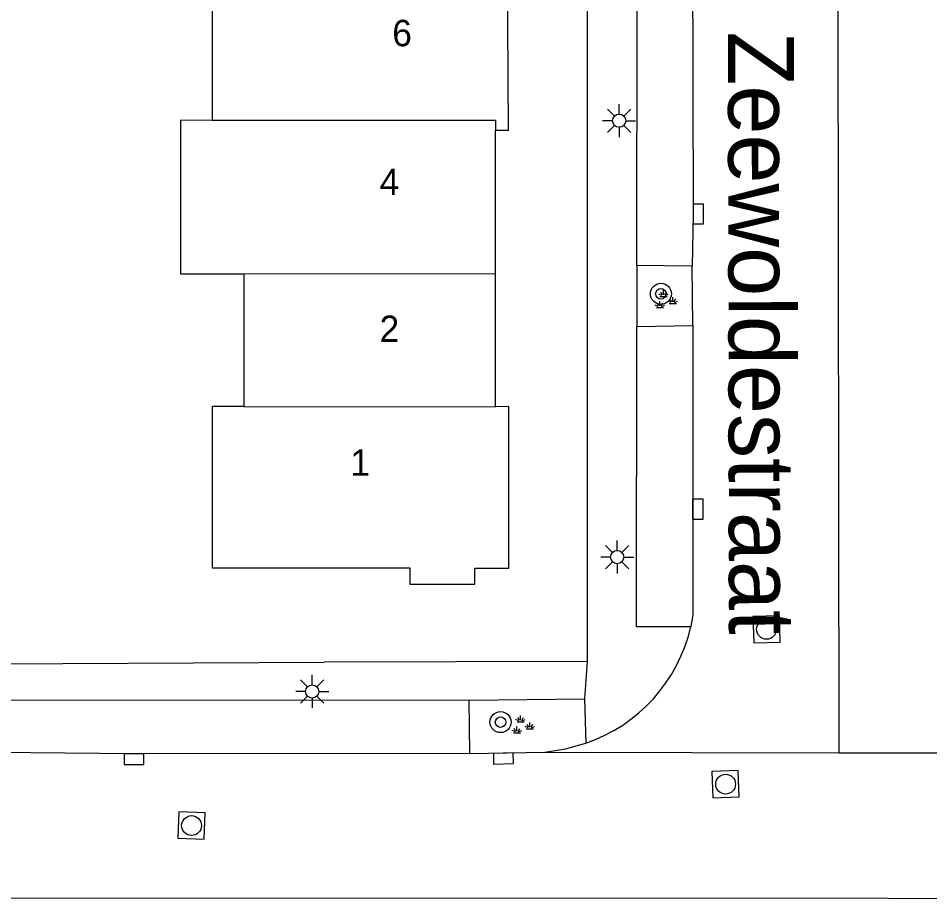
# Model space of a CAD drawing. Extents: x 125000 to 129004, y 397500 to 399008.
# Drawn here: x 127083.26 to 127117.8, y 398065.6 to 398099.01 of the extents above; entities that cross this region are included whole.
import ezdxf

# ---------------------------------------------------------------- set-up
doc = ezdxf.new("R2010")
doc.units = 0
for name, color, linetype in [('gg-afsc-hekwerk', 7, 'Continuous'), ('gg-anno-huisnummerreeks BGT', 7, 'Continuous'), ('gg-anno-openbare ruimte label', 7, 'Continuous'), ('gg-bbg-hoofdgebouw', 7, 'Continuous'), ('gg-bbg-tussenscheiding', 7, 'Continuous'), ('gg-knt-verharding', 7, 'Continuous'), ('gg-knt-verharding nz', 7, 'Continuous'), ('gt-grn-weggrens', 7, 'Continuous'), ('gt-symb-boom', 7, 'Continuous'), ('gt-symb-groenvak', 7, 'Continuous'), ('gt-symb-kolk', 7, 'Continuous'), ('gt-symb-lichtmast', 7, 'Continuous'), ('gt-symb-rioolschacht', 7, 'Continuous')]:
    doc.layers.add(name, color=color, linetype=linetype)

# ---------------------------------------------------------------- blocks, each defined once
blk = doc.blocks.new('gt0-BOOM')
at = {"layer": 'gt-symb-boom'}
for radius in [0.4, 0.2]:
    blk.add_circle((0, 0), radius, dxfattribs=at)
blk = doc.blocks.new('gt0-LMAST')
at = {"layer": 'gt-symb-lichtmast'}
for p, q in [((-0.182, 0.173), (-0.447, 0.438)), ((-0.005, 0.246), (-0.005, 0.621)), ((0.172, 0.173), (0.437, 0.438)), ((-0.255, -0.004), (-0.63, -0.004)), ((-0.182, -0.181), (-0.447, -0.446)), ((-0.005, -0.254), (-0.005, -0.629)), ((0.437, -0.446), (0.172, -0.181)), ((0.245, -0.004), (0.62, -0.004))]:
    blk.add_line(p, q, dxfattribs=at)
blk.add_circle((-0.005, -0.004), 0.25, dxfattribs=at)
blk = doc.blocks.new('gt0-GRVAK')
at = {"layer": 'gt-symb-groenvak'}
for p, q in [((-0.047, 0.214), (-0.047, 0.393)), ((-0.11, 0.189), (-0.228, 0.24)), ((-0.182, 0.153), (0.088, 0.153)), ((-0.091, 0.211), (-0.156, 0.322)), ((-0.004, 0.211), (0.061, 0.322)), ((0.015, 0.189), (0.133, 0.24)), ((0.262, -0.052), (0.197, 0.059)), ((0.305, -0.049), (0.305, 0.13)), ((0.349, -0.052), (0.414, 0.059)), ((-0.245, -0.228), (-0.363, -0.177)), ((-0.318, -0.264), (-0.047, -0.264)), ((-0.226, -0.206), (-0.291, -0.095)), ((-0.183, -0.203), (-0.183, -0.024)), ((-0.139, -0.206), (-0.074, -0.095)), ((-0.12, -0.228), (-0.002, -0.177)), ((0.243, -0.074), (0.125, -0.023)), ((0.17, -0.11), (0.441, -0.11)), ((0.368, -0.074), (0.486, -0.023))]:
    blk.add_line(p, q, dxfattribs=at)
blk = doc.blocks.new('gt0-KOLK')
at = {"layer": 'gt-symb-kolk'}
blk.add_lwpolyline([(0, 0), (0.375, 0), (0.375, 0.4), (-0.375, 0.4), (-0.375, 0), (0, 0)], dxfattribs=at)
blk = doc.blocks.new('gt0-RS')
at = {"layer": 'gt-symb-rioolschacht'}
blk.add_lwpolyline([(-0.5, -0.5), (0.5, -0.5), (0.5, 0.5), (-0.5, 0.5)], close=True, dxfattribs=at)
blk.add_circle((0, 0), 0.375, dxfattribs=at)

msp = doc.modelspace()

# ---------------------------------------------------------------- linework, layer by layer
at = {"layer": 'gg-afsc-hekwerk'}
msp.add_line((127080.82, 398074.531), (127094.851, 398074.607), dxfattribs=at)
at = {"layer": 'gg-bbg-hoofdgebouw'}
for p, q in [((127101.339, 398089.336), (127101.34, 398094.766)), ((127091.801, 398089.328), (127091.81, 398084.295)), ((127101.338, 398084.279), (127101.339, 398089.336))]:
    msp.add_line(p, q, dxfattribs=at)
for points in [[(127101.34, 398094.766), (127101.84, 398094.769), (127101.803, 398100.888), (127100.503, 398100.898), (127100.503, 398101.498), (127098.132, 398101.499), (127098.141, 398100.846), (127090.605, 398100.894), (127090.607, 398095.142)], [(127090.607, 398095.142), (127089.401, 398095.141), (127089.401, 398089.328), (127091.801, 398089.328)], [(127091.81, 398084.295), (127090.61, 398084.295), (127090.607, 398078.174), (127098.095, 398078.177), (127098.094, 398077.567), (127100.555, 398077.563), (127100.556, 398078.163), (127101.846, 398078.162), (127101.849, 398084.292), (127101.338, 398084.279)]]:
    msp.add_lwpolyline(points, dxfattribs=at)
at = {"layer": 'gg-bbg-tussenscheiding'}
for p, q in [((127091.801, 398089.328), (127101.339, 398089.336)), ((127091.81, 398084.295), (127101.338, 398084.279))]:
    msp.add_line(p, q, dxfattribs=at)
msp.add_lwpolyline([(127090.607, 398095.142), (127101.34, 398095.151), (127101.34, 398094.766)], dxfattribs=at)
at = {"layer": 'gg-knt-verharding'}
for p, q in [((127114.308, 398108.072), (127114.355, 398071.173)), ((127104.821, 398103.619), (127104.819, 398074.633)), ((127106.703, 398089.645), (127106.706, 398101.427)), ((127106.703, 398089.645), (127106.699, 398087.325)), ((127108.79, 398089.62), (127106.703, 398089.645)), ((127108.816, 398087.362), (127108.79, 398089.62)), ((127106.699, 398087.325), (127108.816, 398087.362)), ((127104.819, 398074.633), (127094.851, 398074.607)), ((127082.407, 398073.181), (127100.347, 398073.162)), ((127100.347, 398073.162), (127104.718, 398073.212)), ((127100.376, 398071.149), (127100.347, 398073.162)), ((127104.718, 398073.212), (127104.762, 398071.538)), ((127100.376, 398071.149), (127103.218, 398071.196)), ((127114.355, 398071.173), (127120.728, 398071.161))]:
    msp.add_line(p, q, dxfattribs=at)
for points in [[(127108.742, 398075.94), (127106.687, 398075.941), (127106.699, 398087.325)], [(127103.218, 398071.196), (127104.001, 398071.324), (127104.762, 398071.538)], [(126993.345, 398065.669), (127116.217, 398065.663), (127141.308, 398065.599)]]:
    msp.add_lwpolyline(points, dxfattribs=at)
msp.add_arc((127102.814, 398077.299), 6.082, 288.6802, 347.0842, dxfattribs=at)
at = {"layer": 'gg-knt-verharding nz'}
for points in [[(127108.806, 398101.473), (127108.828, 398091.589), (127108.79, 398089.62)], [(127108.816, 398087.362), (127108.823, 398076.412), (127108.742, 398075.94)], [(127100.376, 398071.149), (127087.645, 398071.13), (127082.42, 398071.186)]]:
    msp.add_lwpolyline(points, dxfattribs=at)
at = {"layer": 'gt-grn-weggrens'}
for p, q in [((127104.819, 398074.633), (127104.718, 398073.212)), ((127103.218, 398071.196), (127114.355, 398071.173))]:
    msp.add_line(p, q, dxfattribs=at)

# ---------------------------------------------------------------- block references
at = {"layer": 'gt-symb-boom'}
for p in [(127107.61, 398088.565), (127101.534, 398072.333)]:
    msp.add_blockref('gt0-BOOM', p, dxfattribs=at)
at = {"layer": 'gt-symb-groenvak'}
for p in [(127107.757, 398088.311), (127102.34, 398072.189)]:
    msp.add_blockref('gt0-GRVAK', p, dxfattribs=at)
at = {"layer": 'gt-symb-kolk'}
for p, rotation in [((127108.828, 398091.589), -89.87088296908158), ((127108.81, 398080.405), -90.0484189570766), ((127087.645, 398071.13), -179.91123196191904), ((127101.636, 398071.152), -178.39384622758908)]:
    msp.add_blockref('gt0-KOLK', p, dxfattribs=dict(at, rotation=rotation))
at = {"layer": 'gt-symb-lichtmast'}
for p in [(127106.031, 398095.13), (127105.959, 398078.592), (127094.404, 398073.498)]:
    msp.add_blockref('gt0-LMAST', p, dxfattribs=at)
at = {"layer": 'gt-symb-rioolschacht'}
for p, rotation in [((127111.612, 398075.85), 91.51720044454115), ((127110.061, 398069.981), 91.96130718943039), ((127089.826, 398068.412), -1.8483908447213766)]:
    msp.add_blockref('gt0-RS', p, dxfattribs=dict(at, rotation=rotation))

# ---------------------------------------------------------------- texts
at = {"layer": 'gg-anno-huisnummerreeks BGT'}
for s, rotation, p in [('6', 0.3, (127097.433, 398097.947)), ('1', 359.9, (127095.842, 398081.669))]:
    msp.add_text(s, height=1, rotation=rotation, dxfattribs=at).set_placement(p)
for s, p in [('4', (127096.952, 398092.311)), ('2', (127096.951, 398086.74))]:
    msp.add_text(s, height=1, dxfattribs=at).set_placement(p)
at = {"layer": 'gg-anno-openbare ruimte label'}
msp.add_text('Zeewoldestraat', height=2.5, rotation=270.1, dxfattribs=at).set_placement((127110.154, 398098.506))

doc.saveas('drawing.dxf')
